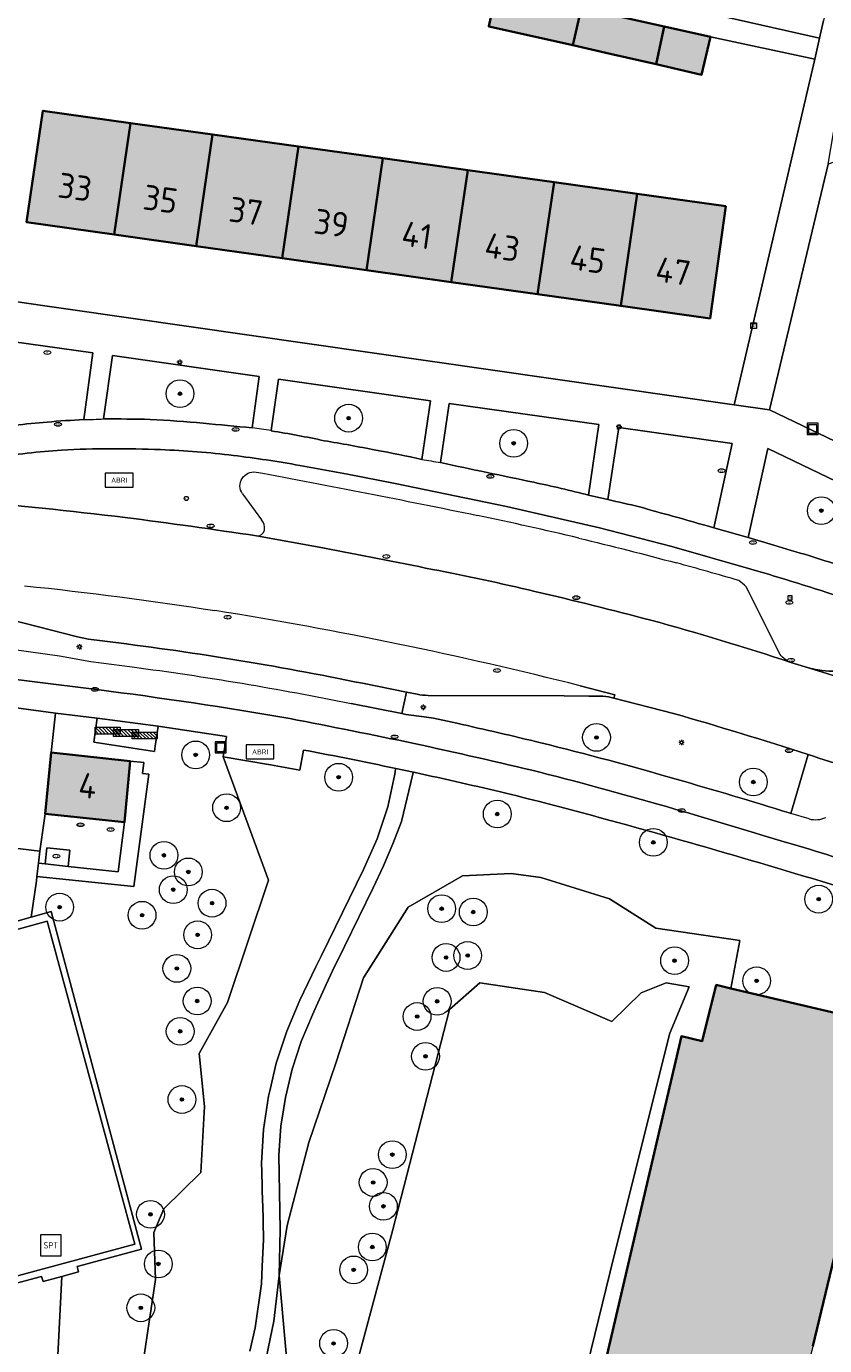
# Model space of a CAD drawing. Header units: metres. Extents: x 125349 to 128236, y 501602 to 503797.
# Tile 448 of 656: x 126726 to 126784, y 502502 to 502597. Entities that reach past the tile are written whole.
import ezdxf
from ezdxf.enums import TextEntityAlignment as Align

# ---------------------------------------------------------------- set-up
doc = ezdxf.new("R2010")
doc.units = ezdxf.units.M
doc.layers.get('0').update_dxf_attribs({"linetype": 'CONTINUOUS'})
for name, color, linetype, lineweight in [('B-WE-GR-BEPLANTING_CULTUUR_BODEMBEDEKKER-GV', 90, 'CONTINUOUS', 18), ('B-WE-GR-BEPLANTING_CULTUUR_HEESTERS-GV', 90, 'CONTINUOUS', 18), ('B-WE-GR-BOOM-S-500', 90, 'CONTINUOUS', 18), ('B-WE-IE-MEUBILAIR-S', 7, 'CONTINUOUS', 18), ('B-WE-IE-MEUBILAIR_WEGMEUBILAIR-S', 7, 'CONTINUOUS', 18), ('B-WE-IE-MEUBILAIR_WEGMEUBILAIR_AFVALBAK-S', 7, 'CONTINUOUS', 18), ('B-WE-OG-BEBOUWING-GV', 7, 'CONTINUOUS', 35), ('B-WE-OG-BEBOUWING-T18', 10, 'CONTINUOUS', 18), ('B-WE-OG-TERREIN_BEGROEID-GV', 7, 'CONTINUOUS', 18), ('B-WE-OG-TERREIN_ERF-GV', 7, 'CONTINUOUS', 18), ('B-WE-VH-GESLOTENVERHARDING-GV', 10, 'CONTINUOUS', 18), ('B-WE-VH-GESLOTENVERHARDING_ASFALT-GV', 10, 'CONTINUOUS', 18), ('B-WE-VH-OPENVERHARDING-GV', 90, 'CONTINUOUS', 18), ('B-WE-VH-OPENVERHARDING_BETONELEMENT-GV', 90, 'CONTINUOUS', 18), ('B-WE-VH-OPENVERHARDING_BETONSTRAATSTEEN-GV', 90, 'CONTINUOUS', 18)]:
    doc.layers.add(name, color=color, linetype=linetype, lineweight=lineweight)
doc.layers.add('B-WE-OG-BEBOUWING-V', color=7, linetype='CONTINUOUS', lineweight=18, true_color=0xcc646e)
doc.styles.add('NLCS-ISO', font='NLCS-ISO.ttf')
doc.styles.add('NLCS-ISO-M1000-T18', font='NLCS-ISO.ttf', dxfattribs={"height": 1.8})

# ---------------------------------------------------------------- blocks, each defined once
blk = doc.blocks.new('SIE-WEG_AFVALBAK-SO')
at = {"color": 0, "linetype": 'ByBlock', "lineweight": 18}
for points in [[(-2, -2), (2, -2), (2, 2), (-2, 2)], [(-1.5, -1.5), (1.5, -1.5), (1.5, 1.5), (-1.5, 1.5)]]:
    blk.add_lwpolyline(points, close=True, dxfattribs=at)
blk = doc.blocks.new('SIE-MEUBILAIR_BORD_LOCATIEPAAL-SO')
blk.add_lwpolyline([(-0.75, -0.75), (0.75, -0.75), (0.75, 0.75), (-0.75, 0.75)], close=True)
at = {"style": 'NLCS-ISO'}
blk.add_text('lp', height=0.75, dxfattribs=at).set_placement((0.01, 0.12), align=Align.MIDDLE_CENTER)
blk = doc.blocks.new('SIE-MEUBILAIR_KAST_CAI-SO')
for points in [[(-1, 1), (1, 1), (1, 0.84), (-1, 0.84)], [(-1, 0.76), (1, 0.76), (1, -1), (-1, -1)]]:
    blk.add_lwpolyline(points, close=True)
at = {"style": 'NLCS-ISO'}
blk.add_text('cai', height=0.75, dxfattribs=at).set_placement((0, 0), align=Align.MIDDLE_CENTER)
blk = doc.blocks.new('SIE-MEUBILAIR_PAAL_LICHTMAST-SO')
for points in [[(-0.62, 0), (-1, 0)], [(-0.71, 0.71), (-0.44, 0.44)], [(0, 1), (0, 0.62)], [(0.44, 0.44), (0.71, 0.71)], [(1, 0), (0.62, 0)], [(-0.71, -0.71), (-0.44, -0.44)], [(0, -0.62), (0, -1)], [(0.44, -0.44), (0.71, -0.71)]]:
    blk.add_lwpolyline(points)
blk.add_circle((0, 0), 0.5)
blk = doc.blocks.new('SIE-MEUBILAIR_PAAL_VERKEERSBORD-SO')
blk.add_circle((0, 0), 0.75)
at = {"style": 'NLCS-ISO'}
blk.add_text('vb', height=0.75, dxfattribs=at).set_placement((0, 0.07), align=Align.MIDDLE_CENTER)
blk = doc.blocks.new('SIE-MEUBILAIR_PUT_KOLK-SO')
blk.add_ellipse((0, 0), major_axis=(1.25, 0), ratio=0.54)
at = {"style": 'NLCS-ISO'}
blk.add_text('klk', height=0.75, dxfattribs=at).set_placement((0.03, 0), align=Align.MIDDLE_CENTER)
blk = doc.blocks.new('SIE-MEUBILAIR_PUT_RIOOLPUT-SO')
blk.add_ellipse((0, 0), major_axis=(1.25, 0), ratio=0.54)
at = {"style": 'NLCS-ISO'}
blk.add_text('ri', height=0.75, dxfattribs=at).set_placement((-0.04, 0.07), align=Align.MIDDLE_CENTER)
blk = doc.blocks.new('SIE-MEUBILAIR_PUT_BRANDKRAAN-SO')
blk.add_ellipse((0, 0), major_axis=(1.25, 0), ratio=0.54)
at = {"style": 'NLCS-ISO'}
blk.add_text('bk', height=0.75, dxfattribs=at).set_placement((0.03, 0), align=Align.MIDDLE_CENTER)
blk = doc.blocks.new('SIE-WEG_FIETSREK-SO')
for p, q in [((-4.5, 1.25), (-2, -1.25)), ((-4.5, 0), (-3.25, -1.25)), ((-3.25, 1.25), (-0.75, -1.25)), ((-2, 1.25), (0.5, -1.25)), ((-0.75, 1.25), (1.75, -1.25)), ((0.5, 1.25), (3, -1.25)), ((1.76, 1.25), (4.26, -1.25)), ((3.01, 1.25), (4.5, -0.24)), ((4.26, 1.25), (4.5, 1.01))]:
    blk.add_line(p, q)
at = {"flags": 128}
blk.add_lwpolyline([(4.51, -1.25), (-4.51, -1.25), (-4.51, 1.25), (4.51, 1.25), (4.51, -1.25)], close=True, dxfattribs=at)
blk = doc.blocks.new('SIE-WEG_ABRI-SO')
blk.add_lwpolyline([(-5, -2.5), (5, -2.5), (5, 2.5), (-5, 2.5)], close=True)
at = {"style": 'NLCS-ISO'}
blk.add_text('ABRI', height=1.8, dxfattribs=at).set_placement((0, 0), align=Align.MIDDLE_CENTER)
blk = doc.blocks.new('SIE-WEG_SPEELTOESTEL-SO')
at = {"flags": 128}
blk.add_lwpolyline([(-3.75, -3.75), (3.75, -3.75), (3.75, 3.75), (-3.75, 3.75)], close=True, dxfattribs=at)
at = {"style": 'NLCS-ISO'}
blk.add_text('SPT', height=2.25, dxfattribs=at).set_placement((0, 0), align=Align.MIDDLE_CENTER)
blk = doc.blocks.new('SGR-BOOM_01-SO')
at = {"linetype": 'ByBlock', "lineweight": 18}
h = blk.add_hatch(color=0, dxfattribs=at)
h.dxf.hatch_style = 1
edge = h.paths.add_edge_path()
edge.add_arc((0, 0), 0.25, 0, 360)
at = {"color": 0, "linetype": 'ByBlock', "lineweight": 18}
for radius in [2, 0.25]:
    blk.add_circle((0, 0), radius, dxfattribs=at)

msp = doc.modelspace()

# ---------------------------------------------------------------- hatches: boundary and pattern name
at = {"layer": 'B-WE-OG-BEBOUWING-V'}
for points in [[(126765.71, 502595.942), (126765.711, 502595.946), (126766.33, 502598.651), (126763.559, 502599.302), (126760.243, 502600.066), (126759.651, 502597.316), (126759.649, 502597.305), (126763.015, 502596.561)], [(126765.71, 502595.942), (126768.396, 502595.326), (126771.707, 502594.569), (126772.276, 502597.295), (126772.277, 502597.299), (126769.039, 502598.015), (126766.33, 502598.651), (126765.711, 502595.946)], [(126775.618, 502596.561), (126772.277, 502597.299), (126772.276, 502597.295), (126771.707, 502594.569), (126774.974, 502593.822)], [(126733.839, 502590.338), (126727.52, 502591.22), (126726.341, 502583.19), (126732.659, 502582.301)], [(126739.749, 502589.512), (126733.839, 502590.338), (126732.659, 502582.301), (126738.569, 502581.47)], [(126739.749, 502589.512), (126738.569, 502581.47), (126744.76, 502580.599), (126745.942, 502588.646)], [(126744.76, 502580.599), (126750.827, 502579.746), (126752.009, 502587.798), (126745.942, 502588.646)], [(126756.942, 502578.885), (126758.125, 502586.943), (126752.009, 502587.798), (126750.827, 502579.746)], [(126756.942, 502578.885), (126763.162, 502578.01), (126764.345, 502586.074), (126758.125, 502586.943)], [(126764.345, 502586.074), (126763.162, 502578.01), (126769.151, 502577.168), (126770.335, 502585.237)], [(126769.151, 502577.168), (126775.593, 502576.262), (126776.723, 502584.344), (126770.335, 502585.237)], [(126728.112, 502544.989), (126727.693, 502540.593), (126733.39, 502539.97), (126733.809, 502544.367)], [(126786.769, 502524.087), (126786.871, 502524.51), (126787.126, 502525.659), (126777.087, 502528.007), (126776.038, 502528.253), (126775.02, 502524.208), (126773.522, 502524.564), (126768.139, 502501.534), (126767.763, 502500), (126758.546, 502462.302), (126759.947, 502461.952), (126759.116, 502458.783), (126770.103, 502455.997), (126770.902, 502459.4), (126772.353, 502459.05), (126778.653, 502484.523), (126779.048, 502486.12), (126781.949, 502485.42), (126782.899, 502489.023), (126783.999, 502488.722), (126784.899, 502492.325), (126782.147, 502492.976), (126782.097, 502492.725), (126780.697, 502493.076), (126782.433, 502500), (126782.995, 502502.233), (126787.557, 502521.209), (126786.158, 502521.564)]]:
    msp.add_hatch(color=256, dxfattribs=at).paths.add_polyline_path(points)

# ---------------------------------------------------------------- linework, layer by layer
at = {"layer": 'B-WE-GR-BEPLANTING_CULTUUR_BODEMBEDEKKER-GV', "flags": 128}
for points in [[(126730.464, 502568.977), (126731.118, 502573.781), (126724.053, 502574.779), (126723.084, 502568.256)], [(126742.591, 502568.383), (126743.103, 502572.077), (126732.548, 502573.588), (126731.891, 502569.024)], [(126754.833, 502566.114), (126755.449, 502570.331), (126744.503, 502571.885), (126743.96, 502568.183)], [(126766.84, 502563.535), (126767.586, 502568.617), (126756.799, 502570.14), (126756.171, 502565.879)], [(126743.96, 502568.183), (126743.957, 502568.16)], [(126775.848, 502561.186), (126777.171, 502567.261), (126769.009, 502568.41), (126768.219, 502563.225)], [(126792.091, 502560.974), (126779.748, 502566.894), (126778.344, 502560.476), (126780.176, 502559.936)]]:
    msp.add_lwpolyline(points, dxfattribs=at)
at = {"layer": 'B-WE-GR-BEPLANTING_CULTUUR_BODEMBEDEKKER-GV'}
for points in [[(126725.5, 502568.575, -0.006455), (126727.832, 502568.8)], [(126727.832, 502568.8, -0.011776), (126730.464, 502568.977)], [(126731.891, 502569.024, -0.008016), (126735.26, 502568.991)], [(126735.26, 502568.991, -0.008128), (126739.072, 502568.72)], [(126739.072, 502568.72, 0.001435), (126742.591, 502568.383)], [(126743.957, 502568.16, -0.016166), (126747.788, 502567.456)], [(126747.788, 502567.456, -0.007209), (126751.512, 502566.783)], [(126751.512, 502566.783, -0.006947), (126754.833, 502566.114)], [(126756.171, 502565.879, 0.001517), (126762.88, 502564.463)], [(126762.88, 502564.463, -0.012642), (126766.84, 502563.535)], [(126768.219, 502563.225, 0.00446), (126770.496, 502562.705)], [(126770.496, 502562.705, 0.008295), (126772.887, 502562.031)], [(126772.887, 502562.031, -0.002453), (126775.848, 502561.186)], [(126780.176, 502559.936, 0.004054), (126782.712, 502559.184)], [(126782.712, 502559.184, -0.007853), (126785.008, 502558.432)]]:
    msp.add_lwpolyline(points, format="xyb", dxfattribs=at)
at = {"layer": 'B-WE-GR-BEPLANTING_CULTUUR_HEESTERS-GV', "flags": 128}
for points in [[(126814.696, 502597.173), (126810.568, 502595.856), (126802.168, 502583.798), (126792.392, 502569.184), (126786.831, 502586.219), (126786.21, 502588.122), (126784.09, 502587.373), (126779.873, 502569.676), (126790.528, 502564.562), (126792.948, 502563.507)], [(126734.303, 502498.197), (126735.634, 502507.051), (126735.512, 502510.414), (126736.235, 502512.129), (126738.901, 502514.742), (126739.176, 502519.505), (126738.786, 502523.31), (126740.833, 502526.991), (126743.764, 502535.797), (126740.503, 502544.694), (126740.761, 502546.156), (126735.818, 502546.893), (126735.61, 502545.449), (126735.555, 502545.071), (126731.189, 502545.734), (126731.436, 502547.476), (126728.424, 502547.84), (126728.112, 502544.989), (126733.809, 502544.367), (126734.801, 502544.271), (126734.699, 502543.482), (126735.148, 502543.435), (126734.079, 502535.351), (126727.096, 502536.073), (126727.059, 502535.745), (126726.673, 502533.137), (126728.122, 502533.543), (126734.637, 502509.228), (126730.089, 502508.003), (126729.979, 502507.973), (126730.097, 502507.603), (126728.879, 502507.266), (126728.369, 502496.832)], [(126768.139, 502501.534), (126773.522, 502524.564), (126775.02, 502524.208), (126776.038, 502528.253), (126777.087, 502528.007), (126777.729, 502531.462), (126771.678, 502532.346), (126768.343, 502534.454), (126763.392, 502535.995), (126761.255, 502536.284), (126757.747, 502536.125), (126753.843, 502533.862), (126750.617, 502528.777), (126748.626, 502522.619), (126746.684, 502516.898), (126745.115, 502510.932), (126744.549, 502507.336), (126745.266, 502499.291)], [(126749.721, 502499.454), (126752.715, 502510.538), (126756.823, 502526.49), (126759.001, 502528.419), (126763.671, 502527.717), (126768.505, 502525.634), (126770.636, 502527.694), (126772.423, 502528.405), (126774.077, 502528.113), (126772.701, 502524.784), (126768.659, 502508.677), (126763.438, 502487.377)]]:
    msp.add_lwpolyline(points, dxfattribs=at)
at = {"layer": 'B-WE-OG-BEBOUWING-GV', "flags": 128}
for points in [[(126765.71, 502595.942), (126765.711, 502595.946), (126766.33, 502598.651), (126763.559, 502599.302), (126760.243, 502600.066), (126759.651, 502597.316), (126759.649, 502597.305), (126763.015, 502596.561)], [(126765.71, 502595.942), (126768.396, 502595.326), (126771.707, 502594.569), (126772.276, 502597.295), (126772.277, 502597.299), (126769.039, 502598.015), (126766.33, 502598.651), (126765.711, 502595.946)], [(126775.618, 502596.561), (126772.277, 502597.299), (126772.276, 502597.295), (126771.707, 502594.569), (126774.974, 502593.822)], [(126733.839, 502590.338), (126727.52, 502591.22), (126726.341, 502583.19), (126732.659, 502582.301)], [(126739.749, 502589.512), (126733.839, 502590.338), (126732.659, 502582.301), (126738.569, 502581.47)], [(126739.749, 502589.512), (126738.569, 502581.47), (126744.76, 502580.599), (126745.942, 502588.646)], [(126744.76, 502580.599), (126750.827, 502579.746), (126752.009, 502587.798), (126745.942, 502588.646)], [(126756.942, 502578.885), (126758.125, 502586.943), (126752.009, 502587.798), (126750.827, 502579.746)], [(126756.942, 502578.885), (126763.162, 502578.01), (126764.345, 502586.074), (126758.125, 502586.943)], [(126764.345, 502586.074), (126763.162, 502578.01), (126769.151, 502577.168), (126770.335, 502585.237)], [(126769.151, 502577.168), (126775.593, 502576.262), (126776.723, 502584.344), (126770.335, 502585.237)], [(126728.112, 502544.989), (126727.693, 502540.593), (126733.39, 502539.97), (126733.809, 502544.367)]]:
    msp.add_lwpolyline(points, close=True, dxfattribs=at)
msp.add_lwpolyline([(126782.995, 502502.233), (126787.557, 502521.209), (126786.158, 502521.564), (126786.769, 502524.087), (126786.871, 502524.51), (126787.126, 502525.659), (126777.087, 502528.007), (126776.038, 502528.253), (126775.02, 502524.208), (126773.522, 502524.564), (126768.139, 502501.534)], dxfattribs=at)
at = {"layer": 'B-WE-OG-TERREIN_BEGROEID-GV', "flags": 128}
for points in [[(126754.487, 502549.2), (126753.711, 502549.354), (126753.383, 502547.8), (126753.663, 502547.744), (126754.99, 502547.56), (126755.651, 502547.468), (126757.344, 502547.103)], [(126765.082, 502549.08), (126755.268, 502549.114)], [(126767.869, 502549.05), (126766.844, 502549.058), (126765.082, 502549.08)], [(126772.96, 502547.807), (126768.659, 502548.923)], [(126746.3, 502545.179), (126746.029, 502543.733), (126743.916, 502544.1), (126740.503, 502544.694), (126743.764, 502535.797)], [(126781.29, 502540.644), (126781.398, 502540.612), (126782.656, 502544.847)], [(126742.431, 502501.889), (126742.818, 502503.553), (126743.263, 502506.727), (126743.327, 502507.991), (126743.398, 502509.405), (126743.424, 502509.928), (126743.357, 502512.498), (126743.355, 502512.573), (126743.296, 502514.824), (126743.28, 502515.429), (126743.423, 502517.853), (126743.775, 502520.256), (126743.885, 502520.724), (126744.331, 502522.619), (126745.089, 502524.926), (126746.042, 502527.16), (126747.186, 502529.56), (126747.582, 502530.37), (126750.614, 502536.573), (126751.604, 502538.783), (126752.364, 502541.081), (126752.888, 502543.445), (126752.936, 502543.812), (126752.941, 502543.851)], [(126754.35, 502543.551), (126754.215, 502543.58), (126754.208, 502543.552), (126754.039, 502542.848), (126753.364, 502540.033), (126752.738, 502538.419), (126752.057, 502536.826), (126751.323, 502535.257), (126749.251, 502531.037), (126748.383, 502529.27), (126747.932, 502528.279), (126747.217, 502526.698), (126746.946, 502526.098), (126746.134, 502524.171), (126745.482, 502522.184), (126744.993, 502520.151), (126744.853, 502519.25), (126744.672, 502518.093), (126744.671, 502518.084), (126744.518, 502515.999), (126744.626, 502510.648), (126744.549, 502507.336), (126745.115, 502510.932), (126746.684, 502516.898), (126748.626, 502522.619), (126750.617, 502528.777), (126753.843, 502533.862), (126757.747, 502536.125), (126761.255, 502536.284), (126763.392, 502535.995), (126768.343, 502534.454), (126771.678, 502532.346), (126777.729, 502531.462), (126777.087, 502528.007), (126787.126, 502525.659)], [(126743.764, 502535.797), (126740.833, 502526.991), (126738.786, 502523.31), (126739.176, 502519.505), (126738.901, 502514.742), (126736.235, 502512.129), (126735.512, 502510.414), (126735.634, 502507.051), (126734.303, 502498.197), (126734.957, 502493.701), (126733.799, 502490.045), (126731.881, 502490.841), (126729.866, 502493.73), (126728.369, 502496.832), (126728.879, 502507.266), (126727.549, 502506.898), (126727.424, 502507.258), (126723.24, 502506.151)], [(126784.922, 502535.313), (126783.598, 502535.722)]]:
    msp.add_lwpolyline(points, dxfattribs=at)
at = {"layer": 'B-WE-OG-TERREIN_BEGROEID-GV'}
for points in [[(126755.268, 502549.114, -0.06142), (126754.487, 502549.2)], [(126768.659, 502548.923, 0.04191), (126767.869, 502549.05)], [(126782.656, 502544.847, 0.009486), (126772.96, 502547.807)], [(126757.344, 502547.103, -0.005618), (126763.4, 502545.695)], [(126763.4, 502545.695, -0.010856), (126773.152, 502543.071)], [(126749.128, 502544.639, 0.001365), (126746.3, 502545.179)], [(126752.941, 502543.851, 0.002064), (126749.128, 502544.639)], [(126756.848, 502543.006, 0.002077), (126754.35, 502543.551)], [(126763.298, 502541.47, 0.005268), (126756.848, 502543.006)], [(126773.152, 502543.071, -0.007038), (126781.29, 502540.644)], [(126783.598, 502535.722, 0.009362), (126763.298, 502541.47)]]:
    msp.add_lwpolyline(points, format="xyb", dxfattribs=at)
at = {"layer": 'B-WE-OG-TERREIN_BEGROEID-GV', "flags": 128}
for points in [[(126742.383, 502457.876), (126743.532, 502462.584), (126743.942, 502462.518), (126753.323, 502460.204), (126759.116, 502458.783), (126757.399, 502461.756), (126763.438, 502487.377), (126768.659, 502508.677), (126772.701, 502524.784), (126774.077, 502528.113), (126772.423, 502528.405), (126770.636, 502527.694), (126768.505, 502525.634), (126763.671, 502527.717), (126759.001, 502528.419), (126756.823, 502526.49), (126752.715, 502510.538), (126749.721, 502499.454), (126746.808, 502485.093), (126744.645, 502471.847), (126741.147, 502463.306), (126740.479, 502459.64)], [(126744.549, 502507.336), (126744.169, 502504.044), (126743.49, 502500.801), (126742.517, 502497.634), (126741.259, 502494.569), (126739.956, 502492.071), (126739.727, 502491.631), (126739.563, 502491.376), (126737.932, 502488.846), (126736.206, 502486.323), (126735.659, 502485.438), (126732.22, 502479.868), (126728.859, 502473.067), (126726.152, 502465.98), (126725.104, 502462.674), (126737.427, 502460.654), (126737.991, 502464.656), (126737.028, 502468.159), (126738.134, 502471.195), (126737.334, 502474.352), (126739.711, 502481.465), (126742.319, 502486.743), (126745.266, 502499.291)]]:
    msp.add_lwpolyline(points, close=True, dxfattribs=at)
at = {"layer": 'B-WE-OG-TERREIN_ERF-GV', "flags": 128}
for points in [[(126769.039, 502598.015), (126772.277, 502597.299), (126775.618, 502596.561), (126783.127, 502594.948), (126783.483, 502596.446), (126771.756, 502599.094)], [(126771.756, 502599.094), (126783.483, 502596.446), (126783.771, 502597.714)], [(126720.456, 502578.207), (126777.319, 502570.031), (126783.127, 502594.948), (126775.618, 502596.561), (126774.974, 502593.822), (126771.707, 502594.569), (126768.396, 502595.326), (126765.71, 502595.942), (126763.015, 502596.561), (126759.649, 502597.305)]]:
    msp.add_lwpolyline(points, dxfattribs=at)
for points in [[(126739.749, 502589.512), (126745.942, 502588.646), (126752.009, 502587.798), (126758.125, 502586.943), (126764.345, 502586.074), (126770.335, 502585.237), (126776.723, 502584.344), (126775.593, 502576.262), (126769.151, 502577.168), (126763.162, 502578.01), (126756.942, 502578.885), (126750.827, 502579.746), (126744.76, 502580.599), (126738.569, 502581.47), (126732.659, 502582.301), (126726.341, 502583.19), (126727.52, 502591.22), (126733.839, 502590.338)], [(126729.344, 502536.788), (126732.955, 502536.401), (126733.39, 502539.97), (126727.693, 502540.593), (126727.301, 502537.902), (126727.204, 502537.034), (126727.687, 502536.98), (126727.812, 502538.137), (126729.467, 502537.964)]]:
    msp.add_lwpolyline(points, close=True, dxfattribs=at)
at = {"layer": 'B-WE-VH-GESLOTENVERHARDING-GV', "flags": 128}
msp.add_lwpolyline([(126743.49, 502500.801), (126744.169, 502504.044), (126744.549, 502507.336), (126744.626, 502510.648), (126744.518, 502515.999), (126744.671, 502518.084), (126744.672, 502518.093), (126744.853, 502519.25), (126744.993, 502520.151), (126745.482, 502522.184), (126746.134, 502524.171), (126746.946, 502526.098), (126747.217, 502526.698), (126747.932, 502528.279), (126748.383, 502529.27), (126749.251, 502531.037), (126751.323, 502535.257), (126752.057, 502536.826), (126752.738, 502538.419), (126753.364, 502540.033), (126754.039, 502542.848), (126754.208, 502543.552), (126754.215, 502543.58), (126752.941, 502543.851), (126752.936, 502543.812), (126752.888, 502543.445), (126752.364, 502541.081), (126751.604, 502538.783), (126750.614, 502536.573), (126747.582, 502530.37), (126747.186, 502529.56), (126746.042, 502527.16), (126745.089, 502524.926), (126744.331, 502522.619), (126743.885, 502520.724), (126743.775, 502520.256), (126743.423, 502517.853), (126743.28, 502515.429), (126743.296, 502514.824), (126743.355, 502512.573), (126743.357, 502512.498), (126743.424, 502509.928), (126743.398, 502509.405), (126743.327, 502507.991), (126743.263, 502506.727), (126742.818, 502503.553), (126742.431, 502501.889)], dxfattribs=at)
at = {"layer": 'B-WE-VH-GESLOTENVERHARDING_ASFALT-GV'}
for points in [[(126733.453, 502561.932, 0.004519), (126721.499, 502563.208)], [(126742.916, 502560.602, 0.005491), (126733.453, 502561.932)], [(126755.584, 502558.19, 0.001876), (126747.684, 502559.743)], [(126762.964, 502556.606, 0.010548), (126755.584, 502558.19)], [(126726.206, 502557.01, -0.01321), (126739.912, 502555.227)], [(126771.332, 502554.526, 0.007145), (126762.964, 502556.606)], [(126766.226, 502549.802, 0.022154), (126739.912, 502555.227)], [(126781.412, 502551.492, 0.013285), (126771.332, 502554.526)], [(126731.785, 502553.039, -0.020617), (126750.556, 502549.982)], [(126797.219, 502545.951, 0.023327), (126782.685, 502551.092)], [(126754.487, 502549.2, 0.06142), (126755.268, 502549.114)], [(126767.869, 502549.05, -0.04191), (126768.659, 502548.923)], [(126772.96, 502547.807, -0.009486), (126782.656, 502544.847)], [(126782.656, 502544.847, -0.003918), (126785.726, 502543.847)]]:
    msp.add_lwpolyline(points, format="xyb", dxfattribs=at)
at = {"layer": 'B-WE-VH-GESLOTENVERHARDING_ASFALT-GV', "flags": 128}
for points in [[(126747.684, 502559.743), (126742.916, 502560.602)], [(126716.583, 502556.775), (126730.021, 502553.329), (126730.797, 502553.17), (126731.785, 502553.039)], [(126782.685, 502551.092), (126781.412, 502551.492)], [(126750.556, 502549.982), (126753.711, 502549.354)], [(126766.226, 502549.802), (126768.733, 502549.148), (126768.659, 502548.923), (126772.96, 502547.807)], [(126768.659, 502548.923), (126768.733, 502549.148), (126766.226, 502549.802)], [(126753.711, 502549.354), (126754.487, 502549.2)], [(126755.268, 502549.114), (126765.082, 502549.08), (126766.844, 502549.058)], [(126766.844, 502549.058), (126767.869, 502549.05)]]:
    msp.add_lwpolyline(points, dxfattribs=at)
msp.add_lwpolyline([(126721.809, 502531.205), (126716.788, 502529.83), (126723.001, 502506.574), (126734.135, 502509.586), (126727.828, 502532.852), (126722.754, 502531.463)], close=True, dxfattribs=at)
at = {"layer": 'B-WE-VH-OPENVERHARDING-GV'}
for points in [[(126728.864, 502566.783, 0.015582), (126723.924, 502566.256)], [(126736.004, 502566.816, 0.023109), (126728.864, 502566.783)], [(126741.252, 502566.4, 0.019056), (126736.004, 502566.816)], [(126746.024, 502565.679, 0.012807), (126741.252, 502566.4)], [(126741.892, 502563.637, -0.652249), (126742.876, 502565.201)], [(126742.876, 502565.201, -0.00502), (126758.824, 502562.081)], [(126721.499, 502563.208, -0.004519), (126733.453, 502561.932)], [(126733.453, 502561.932, -0.005491), (126742.916, 502560.602)], [(126766.136, 502560.446, 0.005052), (126758.824, 502562.081)], [(126742.916, 502560.602, 0.403184), (126743.482, 502561.018)], [(126743.482, 502561.018, 0.218079), (126743.272, 502561.769)], [(126766.136, 502560.446, -0.006952), (126773.168, 502558.655)], [(126747.684, 502559.743, -0.001876), (126755.584, 502558.19)], [(126755.584, 502558.19, -0.010548), (126762.964, 502556.606)], [(126777.671, 502557.389, 0.003582), (126773.168, 502558.655)], [(126785.262, 502556.118, 0.00878), (126778.519, 502558.207)], [(126778.182, 502556.922, 0.030613), (126777.671, 502557.389)], [(126762.964, 502556.606, -0.007145), (126771.332, 502554.526)], [(126771.332, 502554.526, -0.013285), (126781.412, 502551.492)], [(126782.685, 502551.092, 0.317809), (126789.6, 502553.584)], [(126750.556, 502549.982, 0.020617), (126731.785, 502553.039)], [(126781.412, 502551.492, -0.151616), (126780.645, 502552.05)], [(126733.953, 502551.167, -0.017361), (126749.737, 502548.527)], [(126731.399, 502549.531, -0.01179), (126745.314, 502547.443)], [(126745.314, 502547.443, -0.004034), (126754.276, 502545.647)], [(126763.4, 502545.695, 0.005618), (126757.344, 502547.103)], [(126754.276, 502545.647, -0.005332), (126763.32, 502543.583)], [(126773.152, 502543.071, 0.010856), (126763.4, 502545.695)], [(126785.726, 502543.847, 0.003918), (126782.656, 502544.847)], [(126763.32, 502543.583, -0.008422), (126773.044, 502540.927)], [(126781.29, 502540.644, 0.007038), (126773.152, 502543.071)], [(126773.044, 502540.927, -0.000156), (126780.691, 502538.646)], [(126782.73, 502540.216, 0.169994), (126783.936, 502540.321)], [(126780.691, 502538.646, -0.015444), (126793.846, 502534.341)]]:
    msp.add_lwpolyline(points, format="xyb", dxfattribs=at)
at = {"layer": 'B-WE-VH-OPENVERHARDING-GV', "flags": 128}
for points in [[(126749.468, 502565.04), (126746.024, 502565.679)], [(126778.519, 502558.207), (126772.824, 502559.84), (126767.632, 502561.183), (126760.928, 502562.718), (126752.908, 502564.383), (126749.468, 502565.04)], [(126741.892, 502563.637), (126743.272, 502561.769)], [(126742.916, 502560.602), (126747.684, 502559.743)], [(126731.785, 502553.039), (126730.797, 502553.17), (126730.021, 502553.329), (126716.583, 502556.775), (126712.941, 502557.688)], [(126780.645, 502552.05), (126778.182, 502556.922)], [(126707.73, 502553.524), (126707.72, 502552.949), (126708.423, 502547.797), (126710.754, 502548.186), (126711.503, 502548.311), (126712.451, 502549.755), (126712.346, 502549.787), (126712.394, 502549.843), (126712.61, 502550.096), (126712.9, 502550.381), (126713.214, 502550.64), (126713.548, 502550.871), (126713.901, 502551.073), (126714.27, 502551.244), (126714.652, 502551.383), (126715.045, 502551.488), (126715.445, 502551.56), (126715.85, 502551.597), (126716.376, 502551.602), (126718.359, 502551.311), (126722.326, 502550.669), (126728.288, 502549.912)], [(126720.792, 502553.058), (126728.712, 502551.972), (126730.966, 502551.558), (126733.953, 502551.167)], [(126781.412, 502551.492), (126782.685, 502551.092)], [(126728.288, 502549.912), (126731.399, 502549.531)], [(126753.711, 502549.354), (126750.556, 502549.982)], [(126749.737, 502548.527), (126753.383, 502547.8), (126753.711, 502549.354)], [(126753.383, 502547.8), (126749.737, 502548.527)], [(126757.344, 502547.103), (126755.651, 502547.468), (126754.99, 502547.56), (126753.663, 502547.744), (126753.383, 502547.8)], [(126782.656, 502544.847), (126781.398, 502540.612)], [(126781.398, 502540.612), (126781.29, 502540.644)], [(126782.73, 502540.216), (126781.398, 502540.612)]]:
    msp.add_lwpolyline(points, dxfattribs=at)
for points in [[(126731.436, 502547.476), (126731.189, 502545.734), (126735.555, 502545.071), (126735.61, 502545.449), (126735.818, 502546.893)], [(126727.096, 502536.073), (126734.079, 502535.351), (126735.148, 502543.435), (126734.699, 502543.482), (126734.801, 502544.271), (126733.809, 502544.367), (126733.39, 502539.97), (126732.955, 502536.401), (126729.344, 502536.788), (126727.687, 502536.98), (126727.204, 502537.034)], [(126721.612, 502531.955), (126721.809, 502531.205), (126722.754, 502531.463), (126722.595, 502531.995), (126726.673, 502533.137), (126727.059, 502535.745), (126727.096, 502536.073), (126727.204, 502537.034), (126727.301, 502537.902), (126724.296, 502538.264), (126723.989, 502535.852), (126720.133, 502535.392), (126715.204, 502534.48), (126713.637, 502534.19), (126714.014, 502532.209), (126715.86, 502532.559), (126721.187, 502533.57)], [(126729.344, 502536.788), (126729.467, 502537.964), (126727.812, 502538.137), (126727.687, 502536.98)], [(126721.809, 502531.205), (126721.612, 502531.955), (126720.682, 502531.688), (126720.755, 502531.376), (126716.536, 502530.266), (126716.18, 502530.172), (126722.706, 502506.01), (126723.24, 502506.151), (126727.424, 502507.258), (126727.549, 502506.898), (126728.879, 502507.266), (126730.097, 502507.603), (126729.979, 502507.973), (126730.089, 502508.003), (126734.637, 502509.228), (126728.122, 502533.543), (126726.673, 502533.137), (126722.595, 502531.995), (126722.754, 502531.463), (126727.828, 502532.852), (126734.135, 502509.586), (126723.001, 502506.574), (126716.788, 502529.83)]]:
    msp.add_lwpolyline(points, close=True, dxfattribs=at)
at = {"layer": 'B-WE-VH-OPENVERHARDING_BETONELEMENT-GV', "flags": 128}
msp.add_lwpolyline([(126723.228, 502544.32), (126722.725, 502538.414), (126724.296, 502538.264), (126727.301, 502537.902), (126727.693, 502540.593), (126728.112, 502544.989), (126728.424, 502547.84), (126725.439, 502548.23), (126723.581, 502548.459)], close=True, dxfattribs=at)
at = {"layer": 'B-WE-VH-OPENVERHARDING_BETONSTRAATSTEEN-GV', "flags": 128}
msp.add_lwpolyline([(126791.646, 502613.573), (126789.841, 502614.689), (126807.875, 502694.25), (126805.958, 502694.766), (126800.755, 502670.997), (126800.049, 502669.5), (126783.771, 502597.714), (126783.483, 502596.446), (126783.127, 502594.948), (126777.319, 502570.031), (126779.873, 502569.676), (126784.09, 502587.373), (126784.674, 502590.758), (126788.904, 502609.5), (126791.223, 502612.945)], close=True, dxfattribs=at)
for points in [[(126756.171, 502565.879), (126756.799, 502570.14), (126767.586, 502568.617), (126766.84, 502563.535), (126768.219, 502563.225), (126769.009, 502568.41), (126777.171, 502567.261), (126775.848, 502561.186), (126778.344, 502560.476), (126779.748, 502566.894), (126792.091, 502560.974), (126792.948, 502563.507), (126790.528, 502564.562), (126779.873, 502569.676), (126777.319, 502570.031), (126720.456, 502578.207), (126717.936, 502578.558)], [(126714.988, 502573.437), (126714.831, 502572.696), (126713.941, 502568.827), (126715.393, 502567.156), (126718.898, 502567.662), (126723.084, 502568.256), (126724.053, 502574.779), (126731.118, 502573.781), (126730.464, 502568.977)], [(126731.891, 502569.024), (126732.548, 502573.588), (126743.103, 502572.077), (126742.591, 502568.383)], [(126743.96, 502568.183), (126744.503, 502571.885), (126755.449, 502570.331), (126754.833, 502566.114)], [(126743.957, 502568.16), (126743.96, 502568.183)], [(126746.024, 502565.679), (126749.468, 502565.04), (126752.908, 502564.383), (126760.928, 502562.718), (126767.632, 502561.183), (126772.824, 502559.84), (126778.519, 502558.207)], [(126768.219, 502563.225), (126766.84, 502563.535)], [(126780.176, 502559.936), (126778.344, 502560.476), (126775.848, 502561.186)], [(126731.399, 502549.531), (126728.288, 502549.912), (126722.326, 502550.669), (126718.359, 502551.311), (126716.376, 502551.602), (126715.85, 502551.597), (126715.445, 502551.56), (126715.045, 502551.488), (126714.652, 502551.383), (126714.27, 502551.244), (126713.901, 502551.073), (126713.548, 502550.871), (126713.214, 502550.64), (126712.9, 502550.381), (126712.61, 502550.096), (126712.394, 502549.843), (126712.346, 502549.787), (126712.451, 502549.755)], [(126712.451, 502549.755), (126715.008, 502549.428), (126722.33, 502548.614), (126723.581, 502548.459), (126725.439, 502548.23), (126728.424, 502547.84), (126731.436, 502547.476), (126735.818, 502546.893), (126740.761, 502546.156), (126740.503, 502544.694), (126743.916, 502544.1)], [(126743.916, 502544.1), (126746.029, 502543.733), (126746.3, 502545.179)], [(126752.941, 502543.851), (126754.215, 502543.58), (126754.35, 502543.551)], [(126783.598, 502535.722), (126784.922, 502535.313), (126785.686, 502535.077)], [(126790.415, 502533.539), (126789.156, 502528.479), (126788.993, 502527.837), (126787.961, 502523.784), (126786.769, 502524.087), (126786.158, 502521.564), (126787.557, 502521.209), (126782.995, 502502.233), (126782.433, 502500), (126780.697, 502493.076), (126782.097, 502492.725), (126782.147, 502492.976), (126784.899, 502492.325), (126783.999, 502488.722), (126782.899, 502489.023), (126781.949, 502485.42), (126781.583, 502483.799), (126778.653, 502484.523), (126772.353, 502459.05), (126770.902, 502459.4), (126770.103, 502455.997), (126775.185, 502454.798), (126776.679, 502461.102), (126780.362, 502476.117)]]:
    msp.add_lwpolyline(points, dxfattribs=at)
at = {"layer": 'B-WE-VH-OPENVERHARDING_BETONSTRAATSTEEN-GV'}
for points in [[(126727.832, 502568.8, 0.006455), (126725.5, 502568.575)], [(126730.464, 502568.977, 0.011776), (126727.832, 502568.8)], [(126730.464, 502568.977, 0.006323), (126731.891, 502569.024)], [(126735.26, 502568.991, 0.008016), (126731.891, 502569.024)], [(126739.072, 502568.72, 0.008128), (126735.26, 502568.991)], [(126742.591, 502568.383, -0.001435), (126739.072, 502568.72)], [(126743.96, 502568.183, -0.005826), (126742.591, 502568.383)], [(126747.788, 502567.456, 0.016166), (126743.957, 502568.16)], [(126723.924, 502566.256, -0.015582), (126728.864, 502566.783)], [(126728.864, 502566.783, -0.023109), (126736.004, 502566.816)], [(126736.004, 502566.816, -0.019056), (126741.252, 502566.4)], [(126751.512, 502566.783, 0.007209), (126747.788, 502567.456)], [(126754.833, 502566.114, 0.006947), (126751.512, 502566.783)], [(126741.252, 502566.4, -0.012807), (126746.024, 502565.679)], [(126754.833, 502566.114, -0.00678), (126756.171, 502565.879)], [(126762.88, 502564.463, -0.001517), (126756.171, 502565.879)], [(126766.84, 502563.535, 0.012642), (126762.88, 502564.463)], [(126770.496, 502562.705, -0.00446), (126768.219, 502563.225)], [(126772.887, 502562.031, -0.008295), (126770.496, 502562.705)], [(126775.848, 502561.186, 0.002453), (126772.887, 502562.031)], [(126782.712, 502559.184, -0.004054), (126780.176, 502559.936)], [(126785.008, 502558.432, 0.007853), (126782.712, 502559.184)], [(126778.519, 502558.207, -0.00878), (126785.262, 502556.118)], [(126789.6, 502553.584, -0.317809), (126782.685, 502551.092)], [(126782.685, 502551.092, -0.023327), (126797.219, 502545.951)], [(126745.314, 502547.443, 0.01179), (126731.399, 502549.531)], [(126754.276, 502545.647, 0.004034), (126745.314, 502547.443)], [(126763.32, 502543.583, 0.005332), (126754.276, 502545.647)], [(126746.3, 502545.179, -0.001365), (126749.128, 502544.639)], [(126749.128, 502544.639, -0.002064), (126752.941, 502543.851)], [(126754.35, 502543.551, -0.002077), (126756.848, 502543.006)], [(126756.848, 502543.006, -0.005268), (126763.298, 502541.47)], [(126773.044, 502540.927, 0.008422), (126763.32, 502543.583)], [(126763.298, 502541.47, -0.009362), (126783.598, 502535.722)], [(126780.691, 502538.646, 0.000156), (126773.044, 502540.927)], [(126793.846, 502534.341, 0.015444), (126780.691, 502538.646)]]:
    msp.add_lwpolyline(points, format="xyb", dxfattribs=at)

# ---------------------------------------------------------------- block references
at = {"layer": 'B-WE-GR-BOOM-S-500', "xscale": 0.5, "yscale": 0.5, "zscale": 0.5}
for p in [(126737.399, 502570.846), (126749.546, 502569.084), (126761.44, 502567.27), (126783.604, 502562.42), (126767.407, 502546.084), (126738.524, 502544.826), (126748.826, 502543.216), (126778.707, 502542.872), (126740.754, 502541.021), (126760.255, 502540.566), (126771.5, 502538.527), (126736.24, 502537.594), (126737.997, 502536.397), (126736.914, 502535.123), (126783.414, 502534.436), (126728.726, 502533.86), (126734.669, 502533.278), (126739.711, 502534.145), (126756.251, 502533.751), (126758.527, 502533.51), (126738.668, 502531.867), (126758.128, 502530.378), (126737.173, 502529.446), (126756.571, 502530.237), (126773.03, 502530.002), (126778.943, 502528.553), (126738.639, 502527.099), (126755.929, 502527.076), (126754.482, 502525.982), (126737.413, 502524.914), (126755.088, 502523.118), (126737.537, 502520.006), (126752.699, 502516.032), (126751.313, 502514.03), (126752.056, 502512.314), (126735.272, 502511.732), (126751.252, 502509.38), (126735.842, 502508.161), (126749.911, 502507.731), (126734.575, 502505.001), (126748.465, 502502.435)]:
    msp.add_blockref('SGR-BOOM_01-SO', p, dxfattribs=at)
at = {"layer": 'B-WE-IE-MEUBILAIR-S', "xscale": 0.2, "yscale": 0.2, "zscale": 0.2}
for name, p in [('SIE-MEUBILAIR_KAST_CAI-SO', (126778.728, 502575.746)), ('SIE-MEUBILAIR_PUT_RIOOLPUT-SO', (126727.84, 502573.808)), ('SIE-MEUBILAIR_PAAL_LICHTMAST-SO', (126737.377, 502573.105)), ('SIE-MEUBILAIR_PUT_KOLK-SO', (126728.617, 502568.638)), ('SIE-MEUBILAIR_PAAL_LICHTMAST-SO', (126769.024, 502568.454)), ('SIE-MEUBILAIR_PUT_KOLK-SO', (126741.403, 502568.271)), ('SIE-MEUBILAIR_PUT_KOLK-SO', (126759.751, 502564.891)), ('SIE-MEUBILAIR_PUT_RIOOLPUT-SO', (126776.421, 502565.298)), ('SIE-MEUBILAIR_PAAL_VERKEERSBORD-SO', (126737.86, 502563.3)), ('SIE-MEUBILAIR_PUT_KOLK-SO', (126739.615, 502561.316)), ('SIE-MEUBILAIR_PUT_KOLK-SO', (126778.68, 502560.119)), ('SIE-MEUBILAIR_PUT_KOLK-SO', (126752.266, 502559.118)), ('SIE-MEUBILAIR_PUT_KOLK-SO', (126765.944, 502556.149)), ('SIE-MEUBILAIR_BORD_LOCATIEPAAL-SO', (126781.352, 502556.144)), ('SIE-MEUBILAIR_PUT_BRANDKRAAN-SO', (126781.295, 502555.811)), ('SIE-MEUBILAIR_PUT_KOLK-SO', (126740.84, 502554.742)), ('SIE-MEUBILAIR_PAAL_LICHTMAST-SO', (126730.151, 502552.614)), ('SIE-MEUBILAIR_PUT_KOLK-SO', (126781.422, 502551.646)), ('SIE-MEUBILAIR_PUT_KOLK-SO', (126760.245, 502550.907)), ('SIE-MEUBILAIR_PUT_KOLK-SO', (126731.272, 502549.546)), ('SIE-MEUBILAIR_PAAL_LICHTMAST-SO', (126754.929, 502548.255)), ('SIE-MEUBILAIR_PUT_KOLK-SO', (126752.857, 502546.122)), ('SIE-MEUBILAIR_PAAL_LICHTMAST-SO', (126773.53, 502545.717)), ('SIE-MEUBILAIR_PUT_KOLK-SO', (126781.267, 502545.135)), ('SIE-MEUBILAIR_PUT_KOLK-SO', (126773.549, 502540.817)), ('SIE-MEUBILAIR_PUT_KOLK-SO', (126730.232, 502539.793)), ('SIE-MEUBILAIR_PUT_KOLK-SO', (126732.405, 502539.447)), ('SIE-MEUBILAIR_PUT_KOLK-SO', (126728.488, 502537.533))]:
    msp.add_blockref(name, p, dxfattribs=at)
at = {"layer": 'B-WE-IE-MEUBILAIR_WEGMEUBILAIR-S', "xscale": 0.2, "yscale": 0.2, "zscale": 0.2}
for name, p in [('SIE-WEG_ABRI-SO', (126733.016, 502564.616)), ('SIE-WEG_FIETSREK-SO', (126732.181, 502546.578)), ('SIE-WEG_FIETSREK-SO', (126733.511, 502546.411)), ('SIE-WEG_FIETSREK-SO', (126734.857, 502546.225)), ('SIE-WEG_ABRI-SO', (126743.17, 502545.048)), ('SIE-WEG_SPEELTOESTEL-SO', (126728.094, 502509.498))]:
    msp.add_blockref(name, p, dxfattribs=at)
at = {"layer": 'B-WE-IE-MEUBILAIR_WEGMEUBILAIR_AFVALBAK-S', "xscale": 0.2, "yscale": 0.2, "zscale": 0.2}
for p in [(126782.981, 502568.311), (126740.321, 502545.376)]:
    msp.add_blockref('SIE-WEG_AFVALBAK-SO', p, dxfattribs=at)

# ---------------------------------------------------------------- texts
at = {"layer": 'B-WE-OG-BEBOUWING-T18', "style": 'NLCS-ISO-M1000-T18'}
for s, rotation, p in [('33', 352, (126729.837, 502585.728)), ('35', 352, (126735.994, 502584.862)), ('37', 352, (126742.15, 502583.996)), ('39', 352, (126748.307, 502583.13)), ('41', 352, (126754.463, 502582.264)), ('43', 352, (126760.62, 502581.398)), ('45', 352, (126766.776, 502580.532)), ('47', 352, (126772.933, 502579.666)), ('4', 353.8, (126730.747, 502542.612))]:
    msp.add_text(s, height=1.8, rotation=rotation, dxfattribs=at).set_placement(p, align=Align.MIDDLE)

doc.saveas('drawing.dxf')
